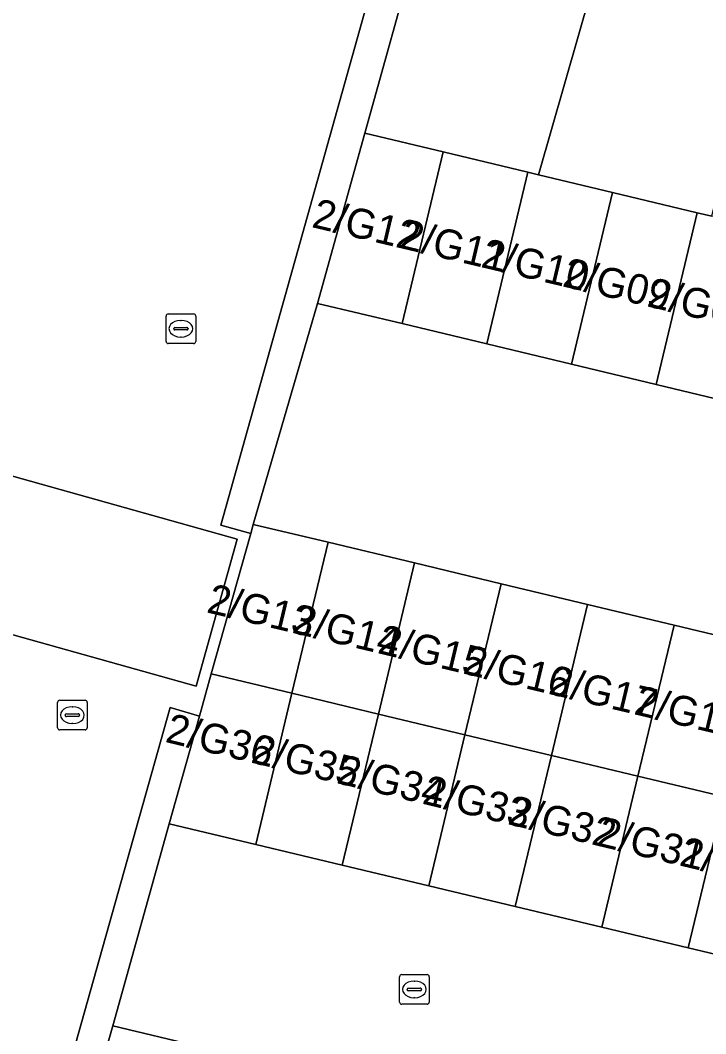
# Model space of a CAD drawing. Extents: x 162803 to 163818, y 381639 to 382475.
# Drawn here: x 163084.1 to 163107.19, y 382101.07 to 382135.2 of the extents above; entities that cross this region are included whole.
import ezdxf

# ---------------------------------------------------------------- set-up
doc = ezdxf.new("R2010")
doc.units = 0
for name, color, linetype in [('IMGEO_Groenvoorziening', 7, 'Continuous'), ('IMGEO_Kolk', 7, 'Continuous'), ('IMGEO_Muur', 7, 'Continuous'), ('IMGEO_Pand', 7, 'Continuous'), ('IMGEO_Pand_nummerreeks', 7, 'Continuous'), ('IMGEO_Parkeervlak_open', 7, 'Continuous'), ('IMGEO_Rijbaan_lokaal_open', 7, 'Continuous'), ('IMGEO_Voetpad_open', 7, 'Continuous')]:
    doc.layers.add(name, color=color, linetype=linetype)

msp = doc.modelspace()

# ---------------------------------------------------------------- linework, layer by layer
at = {"layer": 'IMGEO_Groenvoorziening'}
for points in [[(163099.314, 382144.396), (163099.552, 382145.231), (163073.693, 382152.429), (163069.93, 382139.013), (163071.032, 382138.675), (163074.515, 382150.994), (163098.192, 382144.406), (163090.853, 382118.199), (163091.858, 382117.918), (163091.944, 382118.225), (163094.106, 382125.67), (163095.699, 382131.407)], [(163059.693, 382091.916), (163059.373, 382090.878), (163082.299, 382084.062), (163084.187, 382090.696), (163086.046, 382097.241), (163087.209, 382101.336), (163089.113, 382108.144), (163090.13, 382111.765), (163089.146, 382112.062), (163081.605, 382085.282), (163079.424, 382085.941), (163080.019, 382087.859), (163065.988, 382092.126), (163065.424, 382090.228)]]:
    msp.add_lwpolyline(points, close=True, dxfattribs=at)
at = {"layer": 'IMGEO_Kolk'}
for p, q in [((163089.006, 382124.39), (163089.006, 382125.242)), ((163089.081, 382125.316), (163089.933, 382125.316)), ((163090.007, 382125.242), (163090.007, 382124.39)), ((163089.308, 382124.859), (163089.706, 382124.859)), ((163089.494, 382125.096), (163089.519, 382125.096)), ((163089.265, 382124.81), (163089.265, 382124.822)), ((163089.703, 382124.773), (163089.305, 382124.773)), ((163089.517, 382124.536), (163089.492, 382124.536)), ((163089.749, 382124.822), (163089.749, 382124.81)), ((163089.933, 382124.316), (163089.081, 382124.316)), ((163085.352, 382111.374), (163085.352, 382112.226)), ((163085.427, 382112.3), (163086.279, 382112.3)), ((163086.353, 382112.226), (163086.353, 382111.374)), ((163085.84, 382112.08), (163085.865, 382112.08)), ((163085.611, 382111.794), (163085.611, 382111.806)), ((163086.049, 382111.757), (163085.651, 382111.757)), ((163085.654, 382111.843), (163086.052, 382111.843)), ((163086.095, 382111.806), (163086.095, 382111.794)), ((163086.279, 382111.3), (163085.427, 382111.3)), ((163085.863, 382111.52), (163085.838, 382111.52)), ((163096.947, 382103.062), (163097.799, 382103.062)), ((163096.872, 382102.136), (163096.872, 382102.988)), ((163097.36, 382102.842), (163097.385, 382102.842)), ((163097.873, 382102.988), (163097.873, 382102.136)), ((163097.131, 382102.556), (163097.131, 382102.568)), ((163097.569, 382102.519), (163097.171, 382102.519)), ((163097.174, 382102.605), (163097.572, 382102.605)), ((163097.615, 382102.568), (163097.615, 382102.556)), ((163097.799, 382102.062), (163096.947, 382102.062)), ((163097.383, 382102.282), (163097.358, 382102.282))]:
    msp.add_line(p, q, dxfattribs=at)
for points in [[(163089.006, 382124.39), (163089.006, 382125.242)], [(163089.081, 382125.316), (163089.933, 382125.316)], [(163090.007, 382125.242), (163090.007, 382124.39)], [(163089.933, 382124.316), (163089.081, 382124.316)], [(163085.352, 382111.374), (163085.352, 382112.226)], [(163085.427, 382112.3), (163086.279, 382112.3)], [(163086.353, 382112.226), (163086.353, 382111.374)], [(163086.279, 382111.3), (163085.427, 382111.3)], [(163096.947, 382103.062), (163097.799, 382103.062)], [(163096.872, 382102.136), (163096.872, 382102.988)], [(163097.873, 382102.988), (163097.873, 382102.136)], [(163097.799, 382102.062), (163096.947, 382102.062)]]:
    msp.add_lwpolyline(points, dxfattribs=at)
for centre, radius, start, end in [((163089.083, 382125.24), 0.0765, 91.552, 178.448), ((163089.083, 382125.24), 0.0765, 91.552, 178.448), ((163089.931, 382125.24), 0.0765, 1.552, 88.448), ((163089.931, 382125.24), 0.0765, 1.552, 88.448), ((163089.305, 382124.819), 0.0403, 85.8775, 175.7526), ((163089.71, 382124.821), 0.0386, 1.7309, 96.639), ((163089.302, 382124.809), 0.0366, 178.938, 274.7102), ((163089.706, 382124.816), 0.043, 264.8664, 352.4533), ((163089.083, 382124.392), 0.0765, 181.552, 268.448), ((163089.083, 382124.392), 0.0765, 181.552, 268.448), ((163089.931, 382124.392), 0.0765, 271.552, 358.448), ((163089.931, 382124.392), 0.0765, 271.552, 358.448), ((163085.429, 382112.224), 0.0765, 91.552, 178.448), ((163085.429, 382112.224), 0.0765, 91.552, 178.448), ((163086.277, 382112.224), 0.0765, 1.552, 88.448), ((163086.277, 382112.224), 0.0765, 1.552, 88.448), ((163085.651, 382111.803), 0.0403, 85.8775, 175.7526), ((163085.648, 382111.793), 0.0366, 178.938, 274.7102), ((163086.052, 382111.8), 0.043, 264.8664, 352.4533), ((163086.056, 382111.805), 0.0386, 1.7309, 96.639), ((163085.429, 382111.376), 0.0765, 181.552, 268.448), ((163085.429, 382111.376), 0.0765, 181.552, 268.448), ((163086.277, 382111.376), 0.0765, 271.552, 358.448), ((163086.277, 382111.376), 0.0765, 271.552, 358.448), ((163096.949, 382102.986), 0.0765, 91.552, 178.448), ((163096.949, 382102.986), 0.0765, 91.552, 178.448), ((163097.797, 382102.986), 0.0765, 1.552, 88.448), ((163097.797, 382102.986), 0.0765, 1.552, 88.448), ((163097.171, 382102.565), 0.0403, 85.8775, 175.7526), ((163097.168, 382102.555), 0.0366, 178.938, 274.7102), ((163097.572, 382102.562), 0.043, 264.8664, 352.4533), ((163097.576, 382102.567), 0.0386, 1.7309, 96.639), ((163096.949, 382102.138), 0.0765, 181.552, 268.448), ((163096.949, 382102.138), 0.0765, 181.552, 268.448), ((163097.797, 382102.138), 0.0765, 271.552, 358.448), ((163097.797, 382102.138), 0.0765, 271.552, 358.448)]:
    msp.add_arc(centre, radius, start, end, dxfattribs=at)
for centre, major_axis, ratio, start_param, end_param in [((163089.493, 382124.816), (-0.387, 0.002), 0.722429, 4.712389, 7.853982), ((163089.518, 382124.816), (-0.39, 0.002), 0.717154, 1.570796, 4.712389), ((163085.839, 382111.8), (-0.387, 0.002), 0.722429, 4.712389, 7.853982), ((163085.864, 382111.8), (-0.39, 0.002), 0.717154, 1.570796, 4.712389), ((163097.359, 382102.562), (-0.387, 0.002), 0.722429, 4.712389, 7.853982), ((163097.384, 382102.562), (-0.39, 0.002), 0.717154, 1.570796, 4.712389)]:
    msp.add_ellipse(centre, major_axis=major_axis, ratio=ratio, start_param=start_param, end_param=end_param, dxfattribs=at)
at = {"layer": 'IMGEO_Muur'}
for points in [[(163094.106, 382125.67), (163091.944, 382118.225)], [(163089.113, 382108.144), (163087.209, 382101.336)]]:
    msp.add_lwpolyline(points, dxfattribs=at)
at = {"layer": 'IMGEO_Pand'}
for points in [[(163098.343, 382130.773), (163095.699, 382131.407), (163094.106, 382125.67), (163096.958, 382124.987)], [(163101.195, 382130.088), (163098.343, 382130.773), (163096.958, 382124.987), (163099.81, 382124.304)], [(163104.047, 382129.404), (163101.556, 382130.002), (163101.195, 382130.088), (163099.81, 382124.304), (163102.663, 382123.622)], [(163106.899, 382128.719), (163104.047, 382129.404), (163102.663, 382123.622), (163105.515, 382122.939)], [(163109.75, 382128.035), (163107.886, 382128.483), (163107.389, 382128.602), (163106.899, 382128.719), (163105.515, 382122.939), (163108.367, 382122.256)], [(163094.463, 382117.622), (163091.944, 382118.225), (163091.858, 382117.918), (163090.529, 382113.186), (163093.245, 382112.535)], [(163094.463, 382117.622), (163093.245, 382112.535), (163096.16, 382111.838), (163097.377, 382116.925)], [(163097.377, 382116.925), (163096.16, 382111.838), (163099.074, 382111.14), (163100.292, 382116.227)], [(163100.292, 382116.227), (163099.074, 382111.14), (163101.989, 382110.442), (163103.206, 382115.529)], [(163106.121, 382114.832), (163103.206, 382115.529), (163101.989, 382110.442), (163104.903, 382109.745)], [(163106.121, 382114.832), (163104.903, 382109.745), (163107.817, 382109.047), (163109.035, 382114.134)], [(163093.245, 382112.535), (163090.529, 382113.186), (163090.13, 382111.765), (163089.113, 382108.144), (163092.027, 382107.446)], [(163094.942, 382106.749), (163096.16, 382111.838), (163093.245, 382112.535), (163092.027, 382107.446)], [(163094.942, 382106.749), (163097.856, 382106.051), (163099.074, 382111.14), (163096.16, 382111.838)], [(163100.771, 382105.353), (163101.989, 382110.442), (163099.074, 382111.14), (163097.856, 382106.051)], [(163100.771, 382105.353), (163103.685, 382104.656), (163104.903, 382109.745), (163101.989, 382110.442)], [(163104.903, 382109.745), (163103.685, 382104.656), (163106.599, 382103.958), (163107.817, 382109.047)], [(163106.599, 382103.958), (163109.514, 382103.261), (163110.732, 382108.349), (163107.817, 382109.047)], [(163090.127, 382100.638), (163087.209, 382101.336), (163086.046, 382097.241), (163089.136, 382096.5)]]:
    msp.add_lwpolyline(points, close=True, dxfattribs=at)
at = {"layer": 'IMGEO_Parkeervlak_open'}
msp.add_lwpolyline([(163070.095, 382135.286), (163067.058, 382124.545), (163083.126, 382120.021), (163082.771, 382118.765), (163065.602, 382123.594), (163064.68, 382120.384), (163065.785, 382120.07), (163059.564, 382097.963), (163058.467, 382098.276), (163057.526, 382094.992), (163060.376, 382094.128), (163059.693, 382091.916), (163065.424, 382090.228), (163065.988, 382092.126), (163080.019, 382087.859), (163079.424, 382085.941), (163081.605, 382085.282), (163089.146, 382112.062), (163090.13, 382111.765), (163090.529, 382113.186), (163091.858, 382117.918), (163090.853, 382118.199), (163098.192, 382144.406)], dxfattribs=at)
for points in [[(163105.54, 382143.912), (163105.037, 382144.048), (163104.805, 382143.071), (163099.314, 382144.396), (163095.699, 382131.407), (163098.343, 382130.773), (163101.195, 382130.088), (163101.556, 382130.002)], [(163091.402, 382117.729), (163090.027, 382112.772), (163082.122, 382114.984), (163083.524, 382119.934)]]:
    msp.add_lwpolyline(points, close=True, dxfattribs=at)
at = {"layer": 'IMGEO_Rijbaan_lokaal_open'}
for points in [[(163110.806, 382142.611), (163105.54, 382143.912), (163101.556, 382130.002), (163104.047, 382129.404), (163106.899, 382128.719), (163107.389, 382128.602)], [(163098.879, 382098.542), (163101.797, 382097.844), (163104.714, 382097.145), (163107.632, 382096.447), (163110.55, 382095.749), (163113.467, 382095.05), (163116.385, 382094.352), (163117.432, 382094.101), (163119.083, 382100.97), (163118.257, 382101.168), (163115.343, 382101.865), (163112.428, 382102.563), (163109.514, 382103.261), (163106.599, 382103.958), (163103.685, 382104.656), (163100.771, 382105.353), (163097.856, 382106.051), (163094.942, 382106.749), (163092.027, 382107.446), (163089.113, 382108.144), (163087.209, 382101.336), (163090.127, 382100.638), (163093.044, 382099.939), (163095.962, 382099.241)]]:
    msp.add_lwpolyline(points, close=True, dxfattribs=at)
msp.add_lwpolyline([(163108.367, 382122.256), (163105.515, 382122.939), (163102.663, 382123.622), (163099.81, 382124.304), (163096.958, 382124.987), (163094.106, 382125.67), (163091.944, 382118.225), (163094.463, 382117.622), (163097.377, 382116.925), (163100.292, 382116.227), (163103.206, 382115.529), (163106.121, 382114.832), (163109.035, 382114.134)], dxfattribs=at)
at = {"layer": 'IMGEO_Voetpad_open'}
msp.add_lwpolyline([(163090.027, 382112.772), (163091.402, 382117.729), (163083.524, 382119.934), (163082.122, 382114.984)], close=True, dxfattribs=at)

# ---------------------------------------------------------------- texts
at = {"layer": 'IMGEO_Pand_nummerreeks'}
for s, rotation, p in [('2/G12', 346.7113, (163093.881, 382128.243)), ('2/G11', 346.7113, (163096.837, 382127.545)), ('2/G10', 346.7113, (163099.576, 382126.898)), ('2/G09', 346.7113, (163102.323, 382126.25)), ('2/G08', 346.7113, (163105.172, 382125.577)), ('2/G13', 346.6011, (163090.339, 382115.268)), ('2/G14', 346.6011, (163093.217, 382114.582)), ('2/G15', 346.6011, (163096.095, 382113.897)), ('2/G16', 346.6011, (163098.973, 382113.211)), ('2/G17', 346.6011, (163101.852, 382112.525)), ('2/G18', 346.6011, (163104.733, 382111.839)), ('2/G36', 346.4989, (163088.946, 382110.903)), ('2/G35', 346.4989, (163091.831, 382110.211)), ('2/G34', 346.4989, (163094.717, 382109.518)), ('2/G33', 346.4989, (163097.602, 382108.825)), ('2/G32', 346.4989, (163100.481, 382108.134)), ('2/G31', 346.4989, (163103.48, 382107.414)), ('2/G30', 346.4989, (163106.261, 382106.746))]:
    msp.add_text(s, height=1, rotation=rotation, dxfattribs=at).set_placement(p)

doc.saveas('drawing.dxf')
